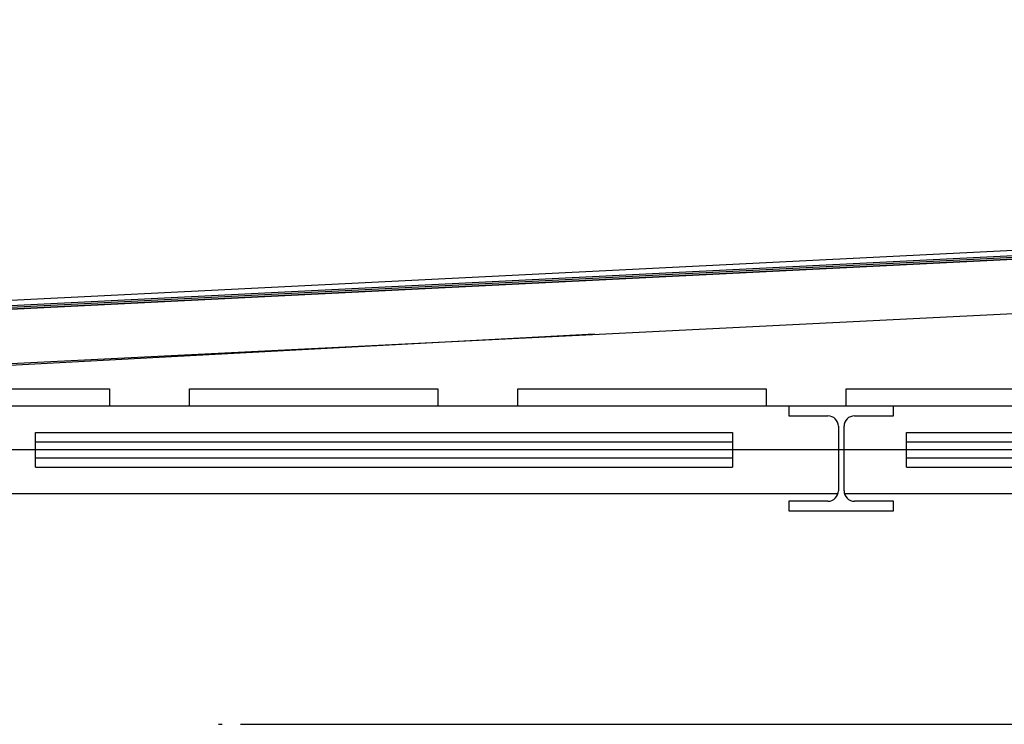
# Model space of a CAD drawing. Extents: x -805 to 3526, y -961 to 1039.
# Tile 398 of 473: x 1259.855 to 1260.985, y 40.813 to 41.621. Entities that reach past the tile are written whole.
import ezdxf

# ---------------------------------------------------------------- set-up
doc = ezdxf.new("R2010")
doc.units = 0
doc.layers.add('TTK-P-Aufzug', color=251, linetype='Continuous')
doc.layers.add('TTK-P-Bahnsteig', color=12, linetype='Continuous')

msp = doc.modelspace()

# ---------------------------------------------------------------- linework, layer by layer
at = {"layer": 'TTK-P-Aufzug', "color": 251}
for p, q in [((1262.7226, 41.4427), (1259.5726, 41.2855)), ((1262.7229, 41.4367), (1259.5729, 41.2793)), ((1259.5731, 41.2755), (1262.7231, 41.4327)), ((1262.7231, 41.4327), (1259.5731, 41.2755)), ((1261.5423, 41.3758), (1259.573, 41.2774)), ((1259.5746, 41.2134), (1262.7246, 41.3707)), ((1260.5149, 41.2604), (1259.6231, 41.2128)), ((1259.6731, 41.1978), (1259.9581, 41.1978)), ((1259.9581, 41.1978), (1259.9581, 41.1778)), ((1260.05, 41.1778), (1260.05, 41.1978)), ((1260.05, 41.1978), (1260.335, 41.1978)), ((1260.335, 41.1978), (1260.335, 41.1778)), ((1260.4268, 41.1778), (1260.4268, 41.1978)), ((1260.4268, 41.1978), (1260.7118, 41.1978)), ((1260.7118, 41.1978), (1260.7118, 41.1778)), ((1260.8037, 41.1778), (1260.8037, 41.1978)), ((1260.8037, 41.1978), (1261.0887, 41.1978)), ((1260.7381, 41.1778), (1259.7231, 41.1778)), ((1260.8581, 41.1778), (1260.7381, 41.1778)), ((1260.7381, 41.1778), (1260.7381, 41.1668)), ((1261.4381, 41.1778), (1260.8581, 41.1778)), ((1260.8581, 41.1668), (1260.8581, 41.1778)), ((1260.7381, 41.1668), (1260.7828, 41.1668)), ((1260.8133, 41.1668), (1260.8581, 41.1668)), ((1259.8731, 41.1368), (1259.8731, 41.1478)), ((1259.8731, 41.1478), (1260.6731, 41.1478)), ((1260.6731, 41.1478), (1260.6731, 41.1368)), ((1260.7948, 41.1548), (1260.7948, 41.0808)), ((1260.8013, 41.0808), (1260.8013, 41.1548)), ((1260.8731, 41.1368), (1260.8731, 41.1478)), ((1260.8731, 41.1478), (1261.4231, 41.1478)), ((1259.8731, 41.1188), (1259.8731, 41.1368)), ((1259.8731, 41.1368), (1260.6731, 41.1368)), ((1260.6731, 41.1368), (1260.6731, 41.1188)), ((1260.8731, 41.1188), (1260.8731, 41.1368)), ((1260.8731, 41.1368), (1261.4231, 41.1368)), ((1259.8731, 41.1078), (1259.8731, 41.1188)), ((1259.8731, 41.1188), (1260.6731, 41.1188)), ((1260.6731, 41.1188), (1260.6731, 41.1078)), ((1260.8731, 41.1078), (1260.8731, 41.1188)), ((1260.8731, 41.1188), (1261.4231, 41.1188)), ((1259.8731, 41.1078), (1260.6731, 41.1078)), ((1260.8731, 41.1078), (1261.4231, 41.1078)), ((1259.7231, 41.0778), (1260.7936, 41.0778)), ((1260.8026, 41.0778), (1261.4936, 41.0778)), ((1260.7828, 41.0688), (1260.7381, 41.0688)), ((1260.7381, 41.0688), (1260.7381, 41.0578)), ((1260.8581, 41.0688), (1260.8133, 41.0688)), ((1260.8581, 41.0578), (1260.8581, 41.0688)), ((1260.7381, 41.0578), (1260.8581, 41.0578)), ((1260.083, 40.8128), (1260.0875, 40.8128)), ((1260.1085, 40.8128), (1261.013, 40.8128))]:
    msp.add_line(p, q, dxfattribs=at)
at = {"layer": 'TTK-P-Aufzug', "color": 251, "ltscale": 20}
msp.add_line((1262.6231, 41.1278), (1259.6281, 41.1278), dxfattribs=at)
at = {"layer": 'TTK-P-Aufzug', "color": 251}
for centre, start, end in [((1260.7828, 41.1548), 0, 90), ((1260.8133, 41.1548), 90, 180), ((1260.7828, 41.0808), 270, 0), ((1260.8133, 41.0808), 180, 270)]:
    msp.add_arc(centre, 0.012, start, end, dxfattribs=at)
at = {"layer": 'TTK-P-Bahnsteig', "color": 251}
msp.add_circle((473.7851, 39.1322), 1000, dxfattribs=at)

doc.saveas('drawing.dxf')
